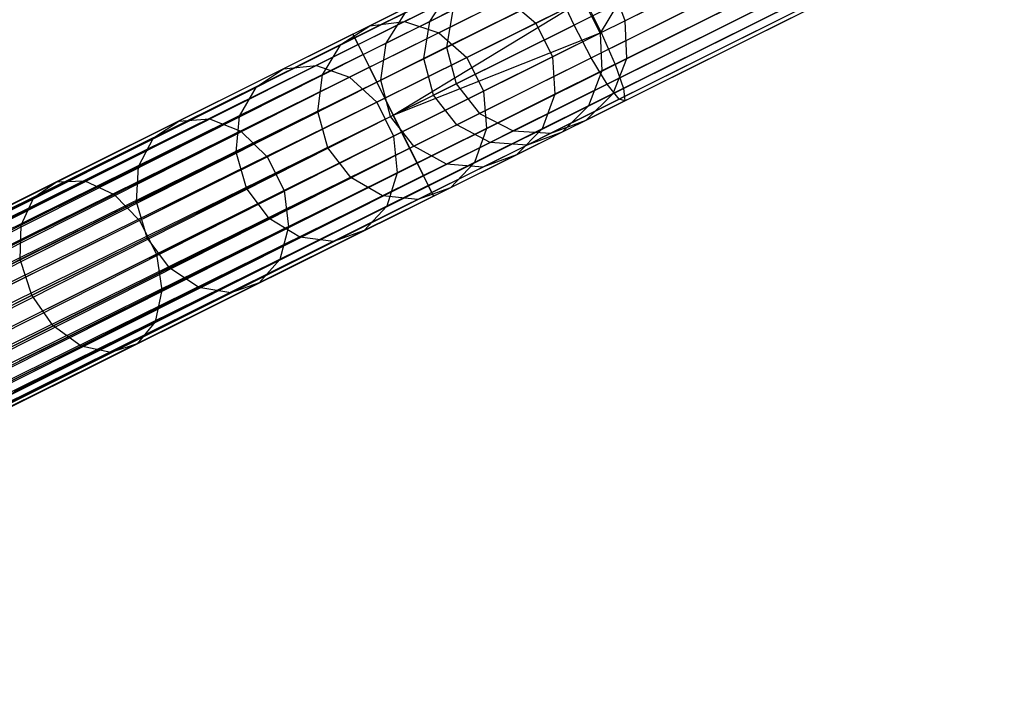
# Model space of a CAD drawing. Extents: x -102 to 102, y -101 to 102.
# Tile 421 of 481: x 68.09 to 78.92, y 29.49 to 37.01. Entities that reach past the tile are written whole.
import ezdxf

# ---------------------------------------------------------------- set-up
doc = ezdxf.new("R2010")
doc.units = 0
doc.header["$LTSCALE"] = 25.4
doc.layers.get('0').update_dxf_attribs({"linetype": 'CONTINUOUS'})

# ---------------------------------------------------------------- blocks, each defined once
blk = doc.blocks.new('NL2500011659_STL')
at = {"color": 0}
for p, q in [((91.027, 45.097, -28.963), (74.752, 36.993, -288.963)), ((91.027, 45.097, -28.963), (74.752, 36.993, -288.963)), ((89.064, 44.807, -28.831), (72.789, 36.703, -288.831)), ((89.064, 44.807, -28.831), (72.789, 36.703, -288.831)), ((91.046, 44.682, -28.952), (74.771, 36.578, -288.952)), ((91.046, 44.682, -28.952), (74.771, 36.578, -288.952)), ((89.168, 44.404, -28.825), (72.893, 36.3, -288.825)), ((89.168, 44.404, -28.825), (72.893, 36.3, -288.825)), ((90.894, 44.296, -28.93), (74.619, 36.192, -288.93)), ((90.894, 44.296, -28.93), (74.619, 36.192, -288.93)), ((89.427, 44.078, -28.831), (73.152, 35.974, -288.831)), ((89.427, 44.078, -28.831), (73.152, 35.974, -288.831)), ((90.598, 44.005, -28.902), (74.323, 35.901, -288.902)), ((90.598, 44.005, -28.902), (74.323, 35.901, -288.902)), ((89.795, 43.886, -28.848), (73.52, 35.782, -288.848)), ((89.795, 43.886, -28.848), (73.52, 35.782, -288.848)), ((90.209, 43.86, -28.874), (73.934, 35.756, -288.874)), ((90.209, 43.86, -28.874), (73.934, 35.756, -288.874)), ((76.151, 37.922, -9.019), (74.19, 36.946, -8.63)), ((76.151, 37.922, -9.019), (74.19, 36.946, -8.63)), ((74.49, 36.863, -6.666), (76.655, 37.941, -7.095)), ((74.49, 36.863, -6.666), (76.655, 37.941, -7.095)), ((71.758, 36.846, -7.395), (73.862, 37.894, -7.533)), ((71.758, 36.846, -7.395), (73.862, 37.894, -7.533)), ((71.778, 36.807, -7.809), (73.839, 37.833, -7.944)), ((71.778, 36.807, -7.809), (73.839, 37.833, -7.944)), ((71.816, 36.731, -7), (73.961, 37.799, -7.141)), ((71.816, 36.731, -7), (73.961, 37.799, -7.141)), ((71.87, 36.621, -8.169), (73.894, 37.628, -8.302)), ((71.87, 36.621, -8.169), (73.894, 37.628, -8.302)), ((74.641, 36.514, -6.834), (76.789, 37.583, -7.26)), ((74.641, 36.514, -6.834), (76.789, 37.583, -7.26)), ((71.94, 36.482, -6.691), (74.117, 37.566, -6.834)), ((71.94, 36.482, -6.691), (74.117, 37.566, -6.834)), ((74.38, 36.586, -8.544), (76.351, 37.567, -8.935)), ((74.38, 36.586, -8.544), (76.351, 37.567, -8.935)), ((72.672, 37.301, -293.455), (71.944, 36.938, -295.628)), ((72.672, 37.301, -293.455), (71.944, 36.938, -295.628)), ((72.02, 36.32, -8.414), (74.018, 37.314, -8.544)), ((72.02, 36.32, -8.414), (74.018, 37.314, -8.544)), ((73.068, 37.354, -293.573), (72.325, 36.984, -295.788)), ((73.068, 37.354, -293.573), (72.325, 36.984, -295.788)), ((72.604, 36.986, -291.061), (72.828, 37.33, -291.127)), ((72.604, 36.986, -291.061), (72.828, 37.33, -291.127)), ((74.19, 36.946, -8.63), (74.018, 37.314, -8.544)), ((74.19, 36.946, -8.63), (74.018, 37.314, -8.544)), ((74.556, 36.298, -8.302), (76.551, 37.291, -8.698)), ((74.556, 36.298, -8.302), (76.551, 37.291, -8.698)), ((74.733, 36.249, -7.141), (76.849, 37.302, -7.56)), ((74.733, 36.249, -7.141), (76.849, 37.302, -7.56)), ((72.109, 36.142, -6.522), (74.305, 37.235, -6.666)), ((72.109, 36.142, -6.522), (74.305, 37.235, -6.666)), ((72.202, 35.956, -6.5), (74.305, 37.235, -6.666)), ((72.202, 35.956, -6.5), (74.305, 37.235, -6.666)), ((73.456, 37.237, -293.664), (72.702, 36.861, -295.913)), ((73.456, 37.237, -293.664), (72.702, 36.861, -295.913)), ((73.456, 37.237, -293.664), (73.77, 36.969, -293.714)), ((73.456, 37.237, -293.664), (73.77, 36.969, -293.714)), ((74.291, 37.228, -291.365), (73.77, 36.969, -293.714)), ((74.291, 37.228, -291.365), (73.77, 36.969, -293.714)), ((74.291, 37.228, -291.365), (74.477, 36.856, -291.365)), ((74.291, 37.228, -291.365), (74.477, 36.856, -291.365)), ((74.305, 37.235, -6.666), (74.49, 36.863, -6.666)), ((74.305, 37.235, -6.666), (74.49, 36.863, -6.666)), ((74.679, 37.189, -288.965), (74.477, 36.856, -291.365)), ((74.679, 37.189, -288.965), (74.477, 36.856, -291.365)), ((74.752, 36.993, -288.963), (74.679, 37.189, -288.965)), ((74.752, 36.993, -288.963), (74.679, 37.189, -288.965)), ((72.338, 37.086, -293.333), (71.625, 36.731, -295.461)), ((72.338, 37.086, -293.333), (71.625, 36.731, -295.461)), ((72.123, 36.747, -293.226), (72.338, 37.086, -293.333)), ((72.123, 36.747, -293.226), (72.338, 37.086, -293.333)), ((72.858, 37.112, -288.848), (72.604, 36.986, -291.061)), ((72.858, 37.112, -288.848), (72.604, 36.986, -291.061)), ((72.858, 37.112, -288.848), (72.789, 36.703, -288.831)), ((72.858, 37.112, -288.848), (72.789, 36.703, -288.831)), ((74.686, 36.13, -7.944), (76.719, 37.143, -8.347)), ((74.686, 36.13, -7.944), (76.719, 37.143, -8.347)), ((74.749, 36.113, -7.533), (76.824, 37.146, -7.945)), ((74.749, 36.113, -7.533), (76.824, 37.146, -7.945)), ((71.944, 36.938, -295.628), (70.996, 36.466, -297.692)), ((71.944, 36.938, -295.628), (70.996, 36.466, -297.692)), ((72.325, 36.984, -295.788), (71.359, 36.503, -297.893)), ((72.325, 36.984, -295.788), (71.359, 36.503, -297.893)), ((71.625, 36.731, -295.461), (71.944, 36.938, -295.628)), ((71.625, 36.731, -295.461), (71.944, 36.938, -295.628)), ((71.944, 36.938, -295.628), (72.325, 36.984, -295.788)), ((71.944, 36.938, -295.628), (72.325, 36.984, -295.788)), ((72.604, 36.986, -291.061), (72.123, 36.747, -293.226)), ((72.604, 36.986, -291.061), (72.123, 36.747, -293.226)), ((72.202, 35.956, -8.5), (74.19, 36.946, -8.63)), ((72.202, 35.956, -8.5), (74.19, 36.946, -8.63)), ((72.325, 36.984, -295.788), (72.702, 36.861, -295.913)), ((72.325, 36.984, -295.788), (72.702, 36.861, -295.913)), ((72.538, 36.578, -291.016), (72.604, 36.986, -291.061)), ((72.538, 36.578, -291.016), (72.604, 36.986, -291.061)), ((73.77, 36.969, -293.714), (73.01, 36.59, -295.981)), ((73.77, 36.969, -293.714), (73.01, 36.59, -295.981)), ((73.77, 36.969, -293.714), (73.955, 36.597, -293.714)), ((73.77, 36.969, -293.714), (73.955, 36.597, -293.714)), ((74.38, 36.586, -8.544), (74.19, 36.946, -8.63)), ((74.38, 36.586, -8.544), (74.19, 36.946, -8.63)), ((74.752, 36.993, -288.963), (74.477, 36.856, -291.365)), ((74.752, 36.993, -288.963), (74.477, 36.856, -291.365)), ((74.771, 36.578, -288.952), (74.752, 36.993, -288.963)), ((74.771, 36.578, -288.952), (74.752, 36.993, -288.963)), ((38.296, 20.184, -7.395), (71.758, 36.846, -7.395)), ((38.296, 20.184, -7.605), (71.758, 36.846, -7.395)), ((38.296, 20.184, -7.605), (71.758, 36.846, -7.395)), ((38.296, 20.184, -7.395), (71.758, 36.846, -7.395)), ((71.758, 36.846, -7.395), (38.316, 20.145, -7.191)), ((71.758, 36.846, -7.395), (38.316, 20.145, -7.191)), ((72.702, 36.861, -295.913), (71.721, 36.373, -298.049)), ((72.702, 36.861, -295.913), (71.721, 36.373, -298.049)), ((71.816, 36.731, -7), (71.758, 36.846, -7.395)), ((71.758, 36.846, -7.395), (71.778, 36.807, -7.809)), ((71.758, 36.846, -7.395), (71.778, 36.807, -7.809)), ((71.816, 36.731, -7), (71.758, 36.846, -7.395)), ((72.202, 35.956, -6.5), (74.49, 36.863, -6.666)), ((72.202, 35.956, -6.5), (74.49, 36.863, -6.666)), ((72.294, 35.769, -6.522), (74.49, 36.863, -6.666)), ((72.294, 35.769, -6.522), (74.49, 36.863, -6.666)), ((72.702, 36.861, -295.913), (73.01, 36.59, -295.981)), ((72.702, 36.861, -295.913), (73.01, 36.59, -295.981)), ((74.477, 36.856, -291.365), (73.955, 36.597, -293.714)), ((74.477, 36.856, -291.365), (73.955, 36.597, -293.714)), ((74.477, 36.856, -291.365), (74.497, 36.442, -291.333)), ((74.477, 36.856, -291.365), (74.497, 36.442, -291.333)), ((74.49, 36.863, -6.666), (74.641, 36.514, -6.834)), ((74.49, 36.863, -6.666), (74.641, 36.514, -6.834)), ((71.778, 36.807, -7.809), (38.296, 20.184, -7.605)), ((71.778, 36.807, -7.809), (38.296, 20.184, -7.605)), ((38.316, 20.145, -7.809), (71.778, 36.807, -7.809)), ((38.316, 20.145, -7.809), (71.778, 36.807, -7.809)), ((38.316, 20.145, -7.191), (71.816, 36.731, -7)), ((38.316, 20.145, -7.191), (71.816, 36.731, -7)), ((38.353, 20.069, -8), (71.778, 36.807, -7.809)), ((38.353, 20.069, -8), (71.778, 36.807, -7.809)), ((38.353, 20.069, -7), (71.816, 36.731, -7)), ((38.353, 20.069, -7), (71.816, 36.731, -7)), ((71.816, 36.731, -7), (38.408, 19.959, -6.831)), ((71.816, 36.731, -7), (38.408, 19.959, -6.831)), ((71.625, 36.731, -295.461), (70.696, 36.268, -297.483)), ((71.625, 36.731, -295.461), (70.696, 36.268, -297.483)), ((72.123, 36.747, -293.226), (71.423, 36.398, -295.315)), ((72.123, 36.747, -293.226), (71.423, 36.398, -295.315)), ((71.423, 36.398, -295.315), (71.625, 36.731, -295.461)), ((71.423, 36.398, -295.315), (71.625, 36.731, -295.461)), ((71.778, 36.807, -7.809), (71.87, 36.621, -8.169)), ((71.778, 36.807, -7.809), (71.87, 36.621, -8.169)), ((71.94, 36.482, -6.691), (71.816, 36.731, -7)), ((71.94, 36.482, -6.691), (71.816, 36.731, -7)), ((72.064, 36.341, -293.154), (72.123, 36.747, -293.226)), ((72.064, 36.341, -293.154), (72.123, 36.747, -293.226)), ((71.87, 36.621, -8.169), (38.353, 20.069, -8)), ((71.87, 36.621, -8.169), (38.353, 20.069, -8)), ((38.408, 19.959, -8.169), (71.87, 36.621, -8.169)), ((38.408, 19.959, -8.169), (71.87, 36.621, -8.169)), ((38.478, 19.82, -8.309), (71.87, 36.621, -8.169)), ((38.478, 19.82, -8.309), (71.87, 36.621, -8.169)), ((71.87, 36.621, -8.169), (72.02, 36.32, -8.414)), ((71.87, 36.621, -8.169), (72.02, 36.32, -8.414)), ((72.789, 36.703, -288.831), (72.538, 36.578, -291.016)), ((72.789, 36.703, -288.831), (72.538, 36.578, -291.016)), ((72.789, 36.703, -288.831), (72.893, 36.3, -288.825)), ((72.789, 36.703, -288.831), (72.893, 36.3, -288.825)), ((71.359, 36.503, -297.893), (70.181, 35.917, -299.859)), ((71.359, 36.503, -297.893), (70.181, 35.917, -299.859)), ((70.996, 36.466, -297.692), (71.359, 36.503, -297.893)), ((70.996, 36.466, -297.692), (71.359, 36.503, -297.893)), ((71.359, 36.503, -297.893), (71.721, 36.373, -298.049)), ((71.359, 36.503, -297.893), (71.721, 36.373, -298.049)), ((73.01, 36.59, -295.981), (72.021, 36.098, -298.135)), ((73.01, 36.59, -295.981), (72.021, 36.098, -298.135)), ((72.538, 36.578, -291.016), (72.064, 36.341, -293.154)), ((72.538, 36.578, -291.016), (72.064, 36.341, -293.154)), ((72.383, 35.591, -8.414), (74.38, 36.586, -8.544)), ((72.383, 35.591, -8.414), (74.38, 36.586, -8.544)), ((72.464, 35.429, -6.691), (74.641, 36.514, -6.834)), ((72.464, 35.429, -6.691), (74.641, 36.514, -6.834)), ((72.644, 36.176, -291), (72.538, 36.578, -291.016)), ((72.644, 36.176, -291), (72.538, 36.578, -291.016)), ((73.01, 36.59, -295.981), (73.195, 36.218, -295.981)), ((73.01, 36.59, -295.981), (73.195, 36.218, -295.981)), ((73.955, 36.597, -293.714), (73.195, 36.218, -295.981)), ((73.955, 36.597, -293.714), (73.195, 36.218, -295.981)), ((73.955, 36.597, -293.714), (73.98, 36.185, -293.664)), ((73.955, 36.597, -293.714), (73.98, 36.185, -293.664)), ((74.556, 36.298, -8.302), (74.38, 36.586, -8.544)), ((74.556, 36.298, -8.302), (74.38, 36.586, -8.544)), ((74.771, 36.578, -288.952), (74.497, 36.442, -291.333)), ((74.771, 36.578, -288.952), (74.497, 36.442, -291.333)), ((74.619, 36.192, -288.93), (74.771, 36.578, -288.952)), ((74.619, 36.192, -288.93), (74.771, 36.578, -288.952)), ((74.641, 36.514, -6.834), (74.733, 36.249, -7.141)), ((74.641, 36.514, -6.834), (74.733, 36.249, -7.141)), ((38.408, 19.959, -6.831), (71.94, 36.482, -6.691)), ((38.408, 19.959, -6.831), (71.94, 36.482, -6.691)), ((38.478, 19.82, -6.691), (71.94, 36.482, -6.691)), ((38.478, 19.82, -6.691), (71.94, 36.482, -6.691)), ((71.94, 36.482, -6.691), (38.558, 19.658, -6.586)), ((71.94, 36.482, -6.691), (38.558, 19.658, -6.586)), ((70.996, 36.466, -297.692), (69.842, 35.891, -299.621)), ((70.996, 36.466, -297.692), (69.842, 35.891, -299.621)), ((71.423, 36.398, -295.315), (70.511, 35.944, -297.3)), ((71.423, 36.398, -295.315), (70.511, 35.944, -297.3)), ((70.696, 36.268, -297.483), (70.996, 36.466, -297.692)), ((70.696, 36.268, -297.483), (70.996, 36.466, -297.692)), ((71.372, 35.997, -295.216), (71.423, 36.398, -295.315)), ((71.372, 35.997, -295.216), (71.423, 36.398, -295.315)), ((72.109, 36.142, -6.522), (71.94, 36.482, -6.691)), ((72.109, 36.142, -6.522), (71.94, 36.482, -6.691)), ((74.497, 36.442, -291.333), (73.98, 36.185, -293.664)), ((74.497, 36.442, -291.333), (73.98, 36.185, -293.664)), ((74.497, 36.442, -291.333), (74.349, 36.058, -291.276)), ((74.497, 36.442, -291.333), (74.349, 36.058, -291.276)), ((72.02, 36.32, -8.414), (38.478, 19.82, -8.309)), ((72.02, 36.32, -8.414), (38.478, 19.82, -8.309)), ((38.558, 19.658, -8.414), (72.02, 36.32, -8.414)), ((38.558, 19.658, -8.414), (72.02, 36.32, -8.414)), ((38.647, 19.48, -8.478), (72.02, 36.32, -8.414)), ((38.647, 19.48, -8.478), (72.02, 36.32, -8.414)), ((71.721, 36.373, -298.049), (70.526, 35.778, -300.045)), ((71.721, 36.373, -298.049), (70.526, 35.778, -300.045)), ((72.064, 36.341, -293.154), (71.372, 35.997, -295.216)), ((72.064, 36.341, -293.154), (71.372, 35.997, -295.216)), ((71.721, 36.373, -298.049), (72.021, 36.098, -298.135)), ((71.721, 36.373, -298.049), (72.021, 36.098, -298.135)), ((72.02, 36.32, -8.414), (72.202, 35.956, -8.5)), ((72.02, 36.32, -8.414), (72.202, 35.956, -8.5)), ((72.171, 35.941, -293.128), (72.064, 36.341, -293.154)), ((72.171, 35.941, -293.128), (72.064, 36.341, -293.154)), ((72.533, 35.29, -8.169), (74.556, 36.298, -8.302)), ((72.533, 35.29, -8.169), (74.556, 36.298, -8.302)), ((72.893, 36.3, -288.825), (72.644, 36.176, -291)), ((72.893, 36.3, -288.825), (72.644, 36.176, -291)), ((72.893, 36.3, -288.825), (73.152, 35.974, -288.831)), ((72.893, 36.3, -288.825), (73.152, 35.974, -288.831)), ((74.686, 36.13, -7.944), (74.556, 36.298, -8.302)), ((74.686, 36.13, -7.944), (74.556, 36.298, -8.302)), ((70.696, 36.268, -297.483), (69.566, 35.706, -299.371)), ((70.696, 36.268, -297.483), (69.566, 35.706, -299.371)), ((70.511, 35.944, -297.3), (70.696, 36.268, -297.483)), ((70.511, 35.944, -297.3), (70.696, 36.268, -297.483)), ((72.171, 35.941, -293.128), (72.644, 36.176, -291)), ((72.171, 35.941, -293.128), (72.644, 36.176, -291)), ((73.195, 36.218, -295.981), (72.206, 35.726, -298.135)), ((73.195, 36.218, -295.981), (72.206, 35.726, -298.135)), ((72.588, 35.18, -7), (74.733, 36.249, -7.141)), ((72.588, 35.18, -7), (74.733, 36.249, -7.141)), ((72.901, 35.849, -291.016), (72.644, 36.176, -291)), ((72.901, 35.849, -291.016), (72.644, 36.176, -291)), ((73.195, 36.218, -295.981), (73.226, 35.809, -295.913)), ((73.195, 36.218, -295.981), (73.226, 35.809, -295.913)), ((73.98, 36.185, -293.664), (73.226, 35.809, -295.913)), ((73.98, 36.185, -293.664), (73.226, 35.809, -295.913)), ((73.98, 36.185, -293.664), (73.84, 35.804, -293.573)), ((73.98, 36.185, -293.664), (73.84, 35.804, -293.573)), ((74.323, 35.901, -288.902), (74.619, 36.192, -288.93)), ((74.323, 35.901, -288.902), (74.619, 36.192, -288.93)), ((74.619, 36.192, -288.93), (74.349, 36.058, -291.276)), ((74.619, 36.192, -288.93), (74.349, 36.058, -291.276)), ((74.733, 36.249, -7.141), (74.749, 36.113, -7.533)), ((74.733, 36.249, -7.141), (74.749, 36.113, -7.533)), ((38.558, 19.658, -6.586), (72.109, 36.142, -6.522)), ((38.558, 19.658, -6.586), (72.109, 36.142, -6.522)), ((38.647, 19.48, -6.522), (72.109, 36.142, -6.522)), ((38.647, 19.48, -6.522), (72.109, 36.142, -6.522)), ((72.021, 36.098, -298.135), (70.816, 35.498, -300.147)), ((72.021, 36.098, -298.135), (70.816, 35.498, -300.147)), ((72.021, 36.098, -298.135), (72.206, 35.726, -298.135)), ((72.021, 36.098, -298.135), (72.206, 35.726, -298.135)), ((72.202, 35.956, -6.5), (72.109, 36.142, -6.522)), ((72.202, 35.956, -6.5), (72.109, 36.142, -6.522)), ((72.626, 35.104, -7.809), (74.686, 36.13, -7.944)), ((72.626, 35.104, -7.809), (74.686, 36.13, -7.944)), ((72.645, 35.065, -7.395), (74.749, 36.113, -7.533)), ((72.645, 35.065, -7.395), (74.749, 36.113, -7.533)), ((74.749, 36.113, -7.533), (74.686, 36.13, -7.944)), ((74.749, 36.113, -7.533), (74.686, 36.13, -7.944)), ((71.372, 35.997, -295.216), (70.473, 35.549, -297.176)), ((71.372, 35.997, -295.216), (70.473, 35.549, -297.176)), ((71.483, 35.598, -295.181), (71.372, 35.997, -295.216)), ((71.483, 35.598, -295.181), (71.372, 35.997, -295.216)), ((73.152, 35.974, -288.831), (72.901, 35.849, -291.016)), ((73.152, 35.974, -288.831), (72.901, 35.849, -291.016)), ((73.152, 35.974, -288.831), (73.52, 35.782, -288.848)), ((73.152, 35.974, -288.831), (73.52, 35.782, -288.848)), ((74.349, 36.058, -291.276), (73.84, 35.804, -293.573)), ((74.349, 36.058, -291.276), (73.84, 35.804, -293.573)), ((74.349, 36.058, -291.276), (74.059, 35.769, -291.204)), ((74.349, 36.058, -291.276), (74.059, 35.769, -291.204)), ((38.647, 19.48, -8.478), (72.202, 35.956, -8.5)), ((38.647, 19.48, -8.478), (72.202, 35.956, -8.5)), ((38.74, 19.293, -6.5), (72.202, 35.956, -6.5)), ((38.74, 19.293, -6.5), (72.202, 35.956, -6.5)), ((38.74, 19.293, -8.5), (72.202, 35.956, -8.5)), ((38.74, 19.293, -8.5), (72.202, 35.956, -8.5)), ((38.832, 19.107, -8.478), (72.202, 35.956, -8.5)), ((38.832, 19.107, -8.478), (72.202, 35.956, -8.5)), ((69.842, 35.891, -299.621), (68.496, 35.221, -301.388)), ((69.842, 35.891, -299.621), (68.496, 35.221, -301.388)), ((70.181, 35.917, -299.859), (68.809, 35.234, -301.661)), ((70.181, 35.917, -299.859), (68.809, 35.234, -301.661)), ((70.511, 35.944, -297.3), (69.401, 35.391, -299.154)), ((70.511, 35.944, -297.3), (69.401, 35.391, -299.154)), ((69.566, 35.706, -299.371), (69.842, 35.891, -299.621)), ((69.566, 35.706, -299.371), (69.842, 35.891, -299.621)), ((69.842, 35.891, -299.621), (70.181, 35.917, -299.859)), ((69.842, 35.891, -299.621), (70.181, 35.917, -299.859)), ((70.181, 35.917, -299.859), (70.526, 35.778, -300.045)), ((70.181, 35.917, -299.859), (70.526, 35.778, -300.045)), ((70.473, 35.549, -297.176), (70.511, 35.944, -297.3)), ((70.473, 35.549, -297.176), (70.511, 35.944, -297.3)), ((71.483, 35.598, -295.181), (72.171, 35.941, -293.128)), ((71.483, 35.598, -295.181), (72.171, 35.941, -293.128)), ((72.427, 35.613, -293.154), (72.171, 35.941, -293.128)), ((72.427, 35.613, -293.154), (72.171, 35.941, -293.128)), ((72.202, 35.956, -8.5), (72.383, 35.591, -8.414)), ((72.294, 35.769, -6.522), (72.202, 35.956, -6.5)), ((72.294, 35.769, -6.522), (72.202, 35.956, -6.5)), ((72.202, 35.956, -8.5), (72.383, 35.591, -8.414)), ((73.934, 35.756, -288.874), (74.323, 35.901, -288.902)), ((73.934, 35.756, -288.874), (74.323, 35.901, -288.902)), ((74.323, 35.901, -288.902), (74.059, 35.769, -291.204)), ((74.323, 35.901, -288.902), (74.059, 35.769, -291.204)), ((38.832, 19.107, -6.522), (72.294, 35.769, -6.522)), ((38.832, 19.107, -6.522), (72.294, 35.769, -6.522)), ((72.294, 35.769, -6.522), (38.921, 18.929, -6.586)), ((72.294, 35.769, -6.522), (38.921, 18.929, -6.586)), ((70.526, 35.778, -300.045), (69.133, 35.084, -301.875)), ((70.526, 35.778, -300.045), (69.133, 35.084, -301.875)), ((70.526, 35.778, -300.045), (70.816, 35.498, -300.147)), ((70.526, 35.778, -300.045), (70.816, 35.498, -300.147)), ((73.226, 35.809, -295.913), (72.245, 35.321, -298.049)), ((73.226, 35.809, -295.913), (72.245, 35.321, -298.049)), ((72.464, 35.429, -6.691), (72.294, 35.769, -6.522)), ((72.464, 35.429, -6.691), (72.294, 35.769, -6.522)), ((72.901, 35.849, -291.016), (72.427, 35.613, -293.154)), ((72.901, 35.849, -291.016), (72.427, 35.613, -293.154)), ((73.266, 35.655, -291.061), (72.901, 35.849, -291.016)), ((73.266, 35.655, -291.061), (72.901, 35.849, -291.016)), ((73.226, 35.809, -295.913), (73.097, 35.434, -295.788)), ((73.226, 35.809, -295.913), (73.097, 35.434, -295.788)), ((73.84, 35.804, -293.573), (73.097, 35.434, -295.788)), ((73.84, 35.804, -293.573), (73.097, 35.434, -295.788)), ((73.52, 35.782, -288.848), (73.266, 35.655, -291.061)), ((73.52, 35.782, -288.848), (73.266, 35.655, -291.061)), ((73.52, 35.782, -288.848), (73.934, 35.756, -288.874)), ((73.52, 35.782, -288.848), (73.934, 35.756, -288.874)), ((73.84, 35.804, -293.573), (73.559, 35.521, -293.455)), ((73.84, 35.804, -293.573), (73.559, 35.521, -293.455)), ((74.059, 35.769, -291.204), (73.559, 35.521, -293.455)), ((74.059, 35.769, -291.204), (73.559, 35.521, -293.455)), ((74.059, 35.769, -291.204), (73.676, 35.627, -291.127)), ((74.059, 35.769, -291.204), (73.676, 35.627, -291.127)), ((73.934, 35.756, -288.874), (73.676, 35.627, -291.127)), ((73.934, 35.756, -288.874), (73.676, 35.627, -291.127)), ((69.566, 35.706, -299.371), (68.248, 35.049, -301.102)), ((69.566, 35.706, -299.371), (68.248, 35.049, -301.102)), ((69.401, 35.391, -299.154), (69.566, 35.706, -299.371)), ((69.401, 35.391, -299.154), (69.566, 35.706, -299.371)), ((72.206, 35.726, -298.135), (71.002, 35.126, -300.147)), ((72.206, 35.726, -298.135), (71.002, 35.126, -300.147)), ((72.206, 35.726, -298.135), (72.245, 35.321, -298.049)), ((72.206, 35.726, -298.135), (72.245, 35.321, -298.049)), ((73.266, 35.655, -291.061), (72.786, 35.416, -293.226)), ((73.266, 35.655, -291.061), (72.786, 35.416, -293.226)), ((73.676, 35.627, -291.127), (73.266, 35.655, -291.061)), ((73.676, 35.627, -291.127), (73.266, 35.655, -291.061)), ((72.383, 35.591, -8.414), (38.832, 19.107, -8.478)), ((72.383, 35.591, -8.414), (38.832, 19.107, -8.478)), ((38.921, 18.929, -8.414), (72.383, 35.591, -8.414)), ((38.921, 18.929, -8.414), (72.383, 35.591, -8.414)), ((39.002, 18.767, -8.309), (72.383, 35.591, -8.414)), ((39.002, 18.767, -8.309), (72.383, 35.591, -8.414)), ((70.473, 35.549, -297.176), (69.377, 35.003, -299.007)), ((70.473, 35.549, -297.176), (69.377, 35.003, -299.007)), ((70.587, 35.152, -297.132), (70.473, 35.549, -297.176)), ((70.587, 35.152, -297.132), (70.473, 35.549, -297.176)), ((70.587, 35.152, -297.132), (71.483, 35.598, -295.181)), ((70.587, 35.152, -297.132), (71.483, 35.598, -295.181)), ((71.735, 35.269, -295.216), (71.483, 35.598, -295.181)), ((71.735, 35.269, -295.216), (71.483, 35.598, -295.181)), ((72.427, 35.613, -293.154), (71.735, 35.269, -295.216)), ((72.427, 35.613, -293.154), (71.735, 35.269, -295.216)), ((72.383, 35.591, -8.414), (72.533, 35.29, -8.169)), ((72.383, 35.591, -8.414), (72.533, 35.29, -8.169)), ((72.786, 35.416, -293.226), (72.427, 35.613, -293.154)), ((72.786, 35.416, -293.226), (72.427, 35.613, -293.154)), ((73.676, 35.627, -291.127), (73.186, 35.383, -293.333)), ((73.676, 35.627, -291.127), (73.186, 35.383, -293.333)), ((38.921, 18.929, -6.586), (72.464, 35.429, -6.691)), ((38.921, 18.929, -6.586), (72.464, 35.429, -6.691)), ((39.002, 18.767, -6.691), (72.464, 35.429, -6.691)), ((39.002, 18.767, -6.691), (72.464, 35.429, -6.691)), ((72.464, 35.429, -6.691), (39.071, 18.628, -6.831)), ((72.464, 35.429, -6.691), (39.071, 18.628, -6.831)), ((70.816, 35.498, -300.147), (69.412, 34.799, -301.991)), ((70.816, 35.498, -300.147), (69.412, 34.799, -301.991)), ((70.816, 35.498, -300.147), (71.002, 35.126, -300.147)), ((70.816, 35.498, -300.147), (71.002, 35.126, -300.147)), ((73.097, 35.434, -295.788), (72.131, 34.953, -297.893)), ((73.097, 35.434, -295.788), (72.131, 34.953, -297.893)), ((72.588, 35.18, -7), (72.464, 35.429, -6.691)), ((72.588, 35.18, -7), (72.464, 35.429, -6.691)), ((73.559, 35.521, -293.455), (72.83, 35.158, -295.628)), ((73.559, 35.521, -293.455), (72.83, 35.158, -295.628)), ((73.097, 35.434, -295.788), (72.83, 35.158, -295.628)), ((73.097, 35.434, -295.788), (72.83, 35.158, -295.628)), ((73.559, 35.521, -293.455), (73.186, 35.383, -293.333)), ((73.559, 35.521, -293.455), (73.186, 35.383, -293.333)), ((69.401, 35.391, -299.154), (68.107, 34.747, -300.853)), ((69.401, 35.391, -299.154), (68.107, 34.747, -300.853)), ((69.377, 35.003, -299.007), (69.401, 35.391, -299.154)), ((69.377, 35.003, -299.007), (69.401, 35.391, -299.154)), ((72.245, 35.321, -298.049), (71.05, 34.726, -300.045)), ((72.245, 35.321, -298.049), (71.05, 34.726, -300.045)), ((72.786, 35.416, -293.226), (72.085, 35.067, -295.315)), ((72.786, 35.416, -293.226), (72.085, 35.067, -295.315)), ((72.245, 35.321, -298.049), (72.131, 34.953, -297.893)), ((72.245, 35.321, -298.049), (72.131, 34.953, -297.893)), ((73.186, 35.383, -293.333), (72.473, 35.028, -295.461)), ((73.186, 35.383, -293.333), (72.473, 35.028, -295.461)), ((73.186, 35.383, -293.333), (72.786, 35.416, -293.226)), ((73.186, 35.383, -293.333), (72.786, 35.416, -293.226)), ((72.533, 35.29, -8.169), (39.002, 18.767, -8.309)), ((72.533, 35.29, -8.169), (39.002, 18.767, -8.309)), ((39.071, 18.628, -8.169), (72.533, 35.29, -8.169)), ((39.071, 18.628, -8.169), (72.533, 35.29, -8.169)), ((39.126, 18.518, -8), (72.533, 35.29, -8.169)), ((39.126, 18.518, -8), (72.533, 35.29, -8.169)), ((68.496, 35.221, -301.388), (66.977, 34.465, -302.97)), ((68.496, 35.221, -301.388), (66.977, 34.465, -302.97)), ((68.809, 35.234, -301.661), (67.261, 34.463, -303.274)), ((68.809, 35.234, -301.661), (67.261, 34.463, -303.274)), ((68.248, 35.049, -301.102), (68.496, 35.221, -301.388)), ((68.248, 35.049, -301.102), (68.496, 35.221, -301.388)), ((68.496, 35.221, -301.388), (68.809, 35.234, -301.661)), ((68.496, 35.221, -301.388), (68.809, 35.234, -301.661)), ((68.809, 35.234, -301.661), (69.133, 35.084, -301.875)), ((68.809, 35.234, -301.661), (69.133, 35.084, -301.875)), ((71.735, 35.269, -295.216), (70.835, 34.821, -297.176)), ((71.735, 35.269, -295.216), (70.835, 34.821, -297.176)), ((72.085, 35.067, -295.315), (71.735, 35.269, -295.216)), ((72.085, 35.067, -295.315), (71.735, 35.269, -295.216)), ((72.533, 35.29, -8.169), (72.626, 35.104, -7.809)), ((72.533, 35.29, -8.169), (72.626, 35.104, -7.809)), ((39.071, 18.628, -6.831), (72.588, 35.18, -7)), ((39.071, 18.628, -6.831), (72.588, 35.18, -7)), ((39.126, 18.518, -7), (72.588, 35.18, -7)), ((39.126, 18.518, -7), (72.588, 35.18, -7)), ((72.626, 35.104, -7.809), (39.126, 18.518, -8)), ((72.626, 35.104, -7.809), (39.126, 18.518, -8)), ((72.588, 35.18, -7), (39.163, 18.442, -7.191)), ((72.588, 35.18, -7), (39.163, 18.442, -7.191)), ((39.163, 18.442, -7.809), (72.626, 35.104, -7.809)), ((39.163, 18.442, -7.809), (72.626, 35.104, -7.809)), ((39.183, 18.403, -7.605), (72.626, 35.104, -7.809)), ((39.183, 18.403, -7.605), (72.626, 35.104, -7.809)), ((69.496, 34.608, -298.955), (70.587, 35.152, -297.132)), ((69.496, 34.608, -298.955), (70.587, 35.152, -297.132)), ((71.002, 35.126, -300.147), (69.598, 34.427, -301.991)), ((71.002, 35.126, -300.147), (69.598, 34.427, -301.991)), ((70.835, 34.821, -297.176), (70.587, 35.152, -297.132)), ((70.835, 34.821, -297.176), (70.587, 35.152, -297.132)), ((71.002, 35.126, -300.147), (71.05, 34.726, -300.045)), ((71.002, 35.126, -300.147), (71.05, 34.726, -300.045)), ((72.83, 35.158, -295.628), (71.883, 34.686, -297.692)), ((72.83, 35.158, -295.628), (71.883, 34.686, -297.692)), ((72.83, 35.158, -295.628), (72.473, 35.028, -295.461)), ((72.83, 35.158, -295.628), (72.473, 35.028, -295.461)), ((72.645, 35.065, -7.395), (72.588, 35.18, -7)), ((72.645, 35.065, -7.395), (72.588, 35.18, -7)), ((72.626, 35.104, -7.809), (72.645, 35.065, -7.395)), ((72.626, 35.104, -7.809), (72.645, 35.065, -7.395)), ((39.163, 18.442, -7.191), (72.645, 35.065, -7.395)), ((39.163, 18.442, -7.191), (72.645, 35.065, -7.395)), ((72.645, 35.065, -7.395), (39.183, 18.403, -7.605)), ((39.183, 18.403, -7.395), (72.645, 35.065, -7.395)), ((72.645, 35.065, -7.395), (39.183, 18.403, -7.605)), ((39.183, 18.403, -7.395), (72.645, 35.065, -7.395)), ((68.248, 35.049, -301.102), (66.76, 34.309, -302.652)), ((68.248, 35.049, -301.102), (66.76, 34.309, -302.652)), ((69.133, 35.084, -301.875), (67.561, 34.302, -303.512)), ((69.133, 35.084, -301.875), (67.561, 34.302, -303.512)), ((69.377, 35.003, -299.007), (68.099, 34.367, -300.685)), ((69.377, 35.003, -299.007), (68.099, 34.367, -300.685)), ((68.107, 34.747, -300.853), (68.248, 35.049, -301.102)), ((68.107, 34.747, -300.853), (68.248, 35.049, -301.102)), ((69.133, 35.084, -301.875), (69.412, 34.799, -301.991)), ((69.133, 35.084, -301.875), (69.412, 34.799, -301.991)), ((69.496, 34.608, -298.955), (69.377, 35.003, -299.007)), ((69.496, 34.608, -298.955), (69.377, 35.003, -299.007)), ((72.085, 35.067, -295.315), (71.174, 34.614, -297.3)), ((72.085, 35.067, -295.315), (71.174, 34.614, -297.3)), ((72.473, 35.028, -295.461), (71.544, 34.566, -297.483)), ((72.473, 35.028, -295.461), (71.544, 34.566, -297.483)), ((72.473, 35.028, -295.461), (72.085, 35.067, -295.315)), ((72.473, 35.028, -295.461), (72.085, 35.067, -295.315)), ((72.131, 34.953, -297.893), (70.953, 34.367, -299.859)), ((72.131, 34.953, -297.893), (70.953, 34.367, -299.859)), ((72.131, 34.953, -297.893), (71.883, 34.686, -297.692)), ((72.131, 34.953, -297.893), (71.883, 34.686, -297.692)), ((69.412, 34.799, -301.991), (67.827, 34.01, -303.642)), ((69.412, 34.799, -301.991), (67.827, 34.01, -303.642)), ((69.412, 34.799, -301.991), (69.598, 34.427, -301.991)), ((69.412, 34.799, -301.991), (69.598, 34.427, -301.991)), ((70.835, 34.821, -297.176), (69.739, 34.275, -299.007)), ((70.835, 34.821, -297.176), (69.739, 34.275, -299.007)), ((71.174, 34.614, -297.3), (70.835, 34.821, -297.176)), ((71.174, 34.614, -297.3), (70.835, 34.821, -297.176)), ((68.107, 34.747, -300.853), (66.647, 34.02, -302.375)), ((68.107, 34.747, -300.853), (66.647, 34.02, -302.375)), ((68.099, 34.367, -300.685), (68.107, 34.747, -300.853)), ((68.099, 34.367, -300.685), (68.107, 34.747, -300.853)), ((71.05, 34.726, -300.045), (69.657, 34.032, -301.875)), ((71.05, 34.726, -300.045), (69.657, 34.032, -301.875)), ((71.883, 34.686, -297.692), (70.728, 34.111, -299.621)), ((71.883, 34.686, -297.692), (70.728, 34.111, -299.621)), ((71.05, 34.726, -300.045), (70.953, 34.367, -299.859)), ((71.05, 34.726, -300.045), (70.953, 34.367, -299.859)), ((71.883, 34.686, -297.692), (71.544, 34.566, -297.483)), ((71.883, 34.686, -297.692), (71.544, 34.566, -297.483)), ((68.225, 33.975, -300.625), (69.496, 34.608, -298.955)), ((68.225, 33.975, -300.625), (69.496, 34.608, -298.955)), ((69.739, 34.275, -299.007), (69.496, 34.608, -298.955)), ((69.739, 34.275, -299.007), (69.496, 34.608, -298.955)), ((71.174, 34.614, -297.3), (70.064, 34.061, -299.154)), ((71.174, 34.614, -297.3), (70.064, 34.061, -299.154)), ((71.544, 34.566, -297.483), (70.414, 34.003, -299.371)), ((71.544, 34.566, -297.483), (70.414, 34.003, -299.371)), ((71.544, 34.566, -297.483), (71.174, 34.614, -297.3)), ((71.544, 34.566, -297.483), (71.174, 34.614, -297.3)), ((68.099, 34.367, -300.685), (66.657, 33.649, -302.187)), ((68.099, 34.367, -300.685), (66.657, 33.649, -302.187)), ((69.598, 34.427, -301.991), (68.013, 33.637, -303.642)), ((69.598, 34.427, -301.991), (68.013, 33.637, -303.642)), ((68.225, 33.975, -300.625), (68.099, 34.367, -300.685)), ((68.225, 33.975, -300.625), (68.099, 34.367, -300.685)), ((70.953, 34.367, -299.859), (69.581, 33.683, -301.661)), ((70.953, 34.367, -299.859), (69.581, 33.683, -301.661)), ((69.598, 34.427, -301.991), (69.657, 34.032, -301.875)), ((69.598, 34.427, -301.991), (69.657, 34.032, -301.875)), ((70.953, 34.367, -299.859), (70.728, 34.111, -299.621)), ((70.953, 34.367, -299.859), (70.728, 34.111, -299.621)), ((69.739, 34.275, -299.007), (68.462, 33.639, -300.685)), ((69.739, 34.275, -299.007), (68.462, 33.639, -300.685)), ((70.064, 34.061, -299.154), (69.739, 34.275, -299.007)), ((70.064, 34.061, -299.154), (69.739, 34.275, -299.007)), ((69.657, 34.032, -301.875), (68.085, 33.249, -303.512)), ((69.657, 34.032, -301.875), (68.085, 33.249, -303.512)), ((70.064, 34.061, -299.154), (68.77, 33.417, -300.853)), ((70.064, 34.061, -299.154), (68.77, 33.417, -300.853)), ((70.728, 34.111, -299.621), (69.383, 33.441, -301.388)), ((70.728, 34.111, -299.621), (69.383, 33.441, -301.388)), ((69.657, 34.032, -301.875), (69.581, 33.683, -301.661)), ((69.657, 34.032, -301.875), (69.581, 33.683, -301.661)), ((70.414, 34.003, -299.371), (70.064, 34.061, -299.154)), ((70.414, 34.003, -299.371), (70.064, 34.061, -299.154)), ((70.728, 34.111, -299.621), (70.414, 34.003, -299.371)), ((70.728, 34.111, -299.621), (70.414, 34.003, -299.371)), ((66.789, 33.26, -302.12), (68.225, 33.975, -300.625)), ((66.789, 33.26, -302.12), (68.225, 33.975, -300.625)), ((68.462, 33.639, -300.685), (68.225, 33.975, -300.625)), ((68.462, 33.639, -300.685), (68.225, 33.975, -300.625)), ((70.414, 34.003, -299.371), (69.096, 33.347, -301.102)), ((70.414, 34.003, -299.371), (69.096, 33.347, -301.102)), ((68.462, 33.639, -300.685), (67.02, 32.921, -302.187)), ((68.462, 33.639, -300.685), (67.02, 32.921, -302.187)), ((69.581, 33.683, -301.661), (68.033, 32.912, -303.274)), ((69.581, 33.683, -301.661), (68.033, 32.912, -303.274)), ((68.77, 33.417, -300.853), (68.462, 33.639, -300.685)), ((68.77, 33.417, -300.853), (68.462, 33.639, -300.685)), ((69.581, 33.683, -301.661), (69.383, 33.441, -301.388)), ((69.581, 33.683, -301.661), (69.383, 33.441, -301.388)), ((68.77, 33.417, -300.853), (67.31, 32.689, -302.375)), ((68.77, 33.417, -300.853), (67.31, 32.689, -302.375)), ((69.383, 33.441, -301.388), (67.864, 32.685, -302.97)), ((69.383, 33.441, -301.388), (67.864, 32.685, -302.97)), ((69.096, 33.347, -301.102), (68.77, 33.417, -300.853)), ((69.096, 33.347, -301.102), (68.77, 33.417, -300.853)), ((69.383, 33.441, -301.388), (69.096, 33.347, -301.102)), ((69.383, 33.441, -301.388), (69.096, 33.347, -301.102)), ((69.096, 33.347, -301.102), (67.608, 32.606, -302.652)), ((69.096, 33.347, -301.102), (67.608, 32.606, -302.652))]:
    blk.add_line(p, q, dxfattribs=at)

msp = doc.modelspace()

# ---------------------------------------------------------------- block references
at = {"color": 0}
msp.add_blockref('NL2500011659_STL', (0, 0), dxfattribs=at)

doc.saveas('drawing.dxf')
